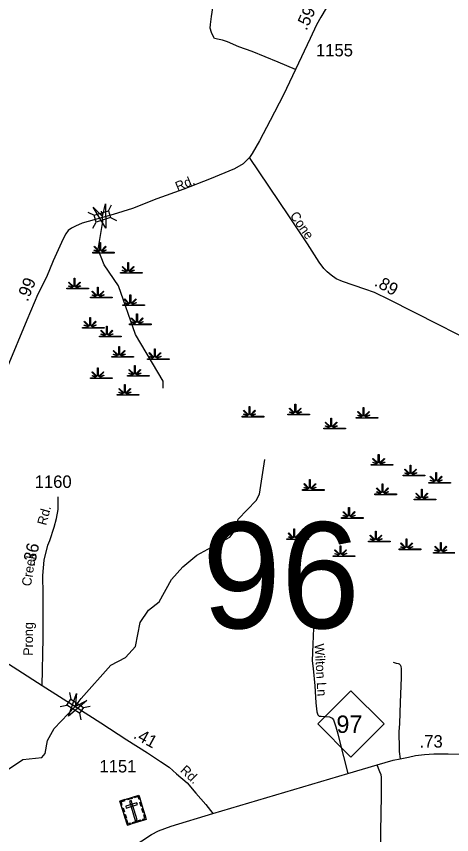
# Model space of a CAD drawing. Extents: x 2220236 to 2384410, y 720751 to 894131.
# Drawn here: x 2237659 to 2242034, y 768158 to 776386 of the extents above; entities that cross this region are included whole.
import ezdxf

# ---------------------------------------------------------------- set-up
doc = ezdxf.new("R2010")
doc.units = 0
doc.layers.add('Default', color=7, linetype='Continuous')

msp = doc.modelspace()

# ---------------------------------------------------------------- linework, layer by layer
at = {"layer": 'Default'}
for p, q in [((2238584.1, 774430.7), (2238616.1, 774491.8)), ((2238378.7, 774417.8), (2238439.8, 774385.8)), ((2238429, 774257.3), (2238460.9, 774318.4)), ((2238604.7, 774364.8), (2238665.9, 774332.9)), ((2238192.4, 769587.8), (2238206.4, 769520.2)), ((2238100, 769447.3), (2238167.5, 769461.2)), ((2238294.4, 769379.2), (2238308.4, 769311.6)), ((2238332.4, 769436.8), (2238400, 769450.7))]:
    msp.add_line(p, q, dxfattribs=at)
for points in [[(2241776.4, 777493.6), (2241673.9, 777375.5), (2241589.3, 777274), (2241504.6, 777187.1), (2241281.8, 776975.3), (2241132.5, 776825.9), (2240880.7, 776580.6), (2240771.5, 776469.1), (2240718.2, 776379.6), (2240674.9, 776301.5), (2240610.7, 776164.3), (2240465, 775853.7), (2240343.6, 775595.9), (2240208.3, 775339.9), (2240102.5, 775134.3), (2240029.6, 775007.6), (2240001.9, 774967.7)], [(2240465, 775853.7), (2240291.5, 775924.8), (2240027.9, 776032.4), (2239896.1, 776079.3), (2239781.6, 776131.4), (2239729.6, 776148.7), (2239696.6, 776153.9), (2239649.8, 776162.6), (2239632.2, 776194.6), (2239619.2, 776223.2), (2239606.2, 776267.5), (2239608.8, 776303.9), (2239619.2, 776384.6), (2239642.6, 776540.8)], [(2240001.9, 774967.7), (2239939.4, 774905.2), (2239852.7, 774853.1), (2239601.2, 774749), (2239341, 774648.3), (2239072.2, 774551.1), (2238827.6, 774453.9), (2238633.4, 774393.2), (2238526.1, 774363.3)], [(2242246.7, 773110.5), (2241904.3, 773284.7), (2241409.7, 773537.2), (2241257.4, 773609.8), (2241162, 773643.9), (2240937.5, 773721.9), (2240873.2, 773747.4), (2240822.2, 773784), (2240781.6, 773818.8), (2240749.7, 773852.2), (2240703.3, 773913.2), (2240585.8, 774099), (2240398.7, 774380.5), (2240001.9, 774967.7)], [(2239135.1, 772647.5), (2239135.1, 772716.4), (2238856.1, 773188), (2238685.1, 773676.9), (2238542.1, 773886.5), (2238482.1, 774041.9), (2238526.5, 774325), (2238523.5, 774374.2), (2238513.2, 774427.7)], [(2238526.1, 774363.3), (2238321.3, 774306.3), (2238251.9, 774275.1), (2238213.8, 774257.8), (2238180.9, 774231.8), (2238154.9, 774200.5), (2238129.3, 774150.9), (2238030.1, 773926.5), (2237960.8, 773765.2), (2237874.1, 773591.8), (2237763.2, 773331.6), (2237567.3, 772854.7), (2237456.4, 772568.5), (2237365, 772332.9), (2237300.8, 772237.8), (2237073.4, 771985.8), (2237015.3, 771910.8), (2236633.8, 771386.9)], [(2237550, 768796.5), (2237724.1, 768914.3), (2237916.1, 768933.3), (2237949.1, 768975.3), (2237973.1, 769106), (2238038.1, 769226), (2238250.3, 769448), (2238309.8, 769526.4), (2238608.1, 769860.4), (2238757, 769939.4), (2238856.1, 770048.9), (2238904, 770290.6), (2238987.1, 770413.6), (2239094.1, 770499.9), (2239217.2, 770723.7), (2239333.2, 770852.5), (2239474.1, 770967.7), (2239805, 771147.8), (2239863.1, 771222.1), (2239887.1, 771329.9), (2240069.2, 771516.4), (2240102.2, 771581.3), (2240157.1, 771931.1)], [(2237919.3, 769658.6), (2237929.6, 770133.6), (2237929.6, 770577.5), (2237924.4, 770764.8), (2237939.6, 770918.8), (2237976.4, 771068.4), (2237995.9, 771117), (2238038.8, 771250.5), (2238063, 771337.2), (2238080.4, 771427.4), (2238080.4, 771554)], [(2236600, 771354.4), (2236645.1, 771189.6), (2236690.2, 771043.9), (2236731.8, 770887.8), (2236773.3, 770759.5), (2236835.7, 770626), (2236889.3, 770518.4), (2236964.3, 770401), (2237057.2, 770291.8), (2237170.3, 770171.6), (2237307.2, 770051.9), (2237492.6, 769930.5), (2237674.6, 769816), (2237919.3, 769658.6)], [(2242067.7, 770989.6), (2241850.2, 770989.6), (2241850.2, 770996.7), (2241902.8, 770996.8), (2241904.8, 771000.4), (2241866.5, 771015.2), (2241869.4, 771020.4), (2241907.2, 771004.7), (2241908.8, 771007.6), (2241864.3, 771052.1), (2241869.5, 771057.2), (2241914.7, 771011.7), (2241921.1, 771014.1), (2241921.1, 771097.2), (2241928.3, 771097.2), (2241928.3, 771014.1), (2241934.6, 771011.7), (2241979.9, 771057.2), (2241985.1, 771052.1), (2241940.6, 771007.6), (2241942.6, 771004), (2241983.5, 771022.6), (2241986, 771017.5), (2241945, 770999.7), (2241946.6, 770996.8), (2242067.7, 770996.7)], [(2240673.3, 770319.1), (2240645.5, 770234.1), (2240638.6, 770074.6), (2240631.7, 769904.6), (2240642.1, 769828.3), (2240659.4, 769653.1), (2240669.8, 769484.9), (2240678.5, 769393), (2240688.9, 769361.8), (2240702.7, 769349.6), (2240723.5, 769347.9), (2240805, 769341), (2240834.4, 769330.6), (2240846.6, 769311.5), (2240869.1, 769240.4), (2240889.9, 769172.7), (2240903.8, 769115.5), (2240991.9, 768772.1)], [(2241447.4, 769892.6), (2241476.4, 769882.4), (2241495.3, 769879.5), (2241508.3, 769875.2), (2241517, 769866.5), (2241522.8, 769850.5), (2241527.2, 769824.4), (2241525.7, 769738.7), (2241517, 769487.6), (2241511.2, 769275.7), (2241504, 769190.1), (2241502.5, 769140.7), (2241506.9, 769072.5), (2241508.3, 768992.7), (2241515.4, 768919.7)], [(2237919.3, 769658.6), (2238265.3, 769437.4)], [(2238265.3, 769437.4), (2238508.5, 769282), (2238768, 769110.3), (2238976.4, 768982), (2239106.4, 768893.5), (2239193.9, 768837.8), (2239268.5, 768770.5), (2239375.1, 768678.5), (2239464, 768574.1), (2239562.8, 768461.1), (2239633.6, 768371.7)], [(2239633.6, 768371.7), (2240991.9, 768772.1), (2241286.5, 768858.8), (2241447.4, 768905.6), (2241515.4, 768919.7), (2241601.2, 768937.5), (2241672.3, 768952.1), (2241760.7, 768963.7), (2241855, 768970.9), (2241998.6, 768970.9), (2242133.5, 768966.6), (2242433.7, 768932.1), (2242683.3, 768901.3), (2242816.7, 768892.5), (2243404.2, 768908.5)], [(2241319.8, 767975.2), (2241321.2, 768158.1), (2241321.2, 768190), (2241328.5, 768547.1), (2241329.9, 768689.3), (2241328.5, 768735.8), (2241324.1, 768757.6), (2241312.5, 768788), (2241299.5, 768824.3), (2241286.5, 768858.8)], [(2238141, 767577.2), (2238399.3, 767761), (2238796.2, 768019.4), (2238919.2, 768095.7), (2239018, 768159.9), (2239087.4, 768194.6), (2239214.8, 768242.3), (2239633.6, 768371.7)]]:
    msp.add_lwpolyline(points, dxfattribs=at)
for points in [[(2238553.6, 774500.7), (2238556.5, 774256.8), (2238432, 774466.5), (2238523.5, 774374.2)], [(2238439.8, 774385.8), (2238584, 774431), (2238605.1, 774363.6), (2238460.9, 774318.4)], [(2238425.9, 774013.6), (2238478.5, 774013.6), (2238480.5, 774017.2), (2238442.3, 774032.1), (2238445.2, 774037.3), (2238482.9, 774021.5), (2238484.5, 774024.4), (2238440.1, 774068.9), (2238445.2, 774074.1), (2238490.5, 774028.6), (2238496.8, 774031), (2238496.8, 774114.1), (2238504.1, 774114.1), (2238504, 774031), (2238510.4, 774028.6), (2238555.7, 774074.1), (2238560.8, 774068.9), (2238516.4, 774024.4), (2238518.4, 774020.8), (2238559.3, 774039.4), (2238561.7, 774034.4), (2238520.7, 774016.6), (2238522.4, 774013.6), (2238643.4, 774013.6), (2238643.4, 774006.4), (2238425.9, 774006.4)], [(2238707, 773810.9), (2238759.7, 773811), (2238761.7, 773814.6), (2238723.4, 773829.5), (2238726.3, 773834.6), (2238764, 773818.9), (2238765.6, 773821.8), (2238721.2, 773866.3), (2238726.3, 773871.4), (2238771.6, 773826), (2238778, 773828.4), (2238778, 773911.4), (2238785.2, 773911.4), (2238785.2, 773828.4), (2238791.5, 773826), (2238836.8, 773871.4), (2238842, 773866.3), (2238797.5, 773821.8), (2238799.5, 773818.2), (2238840.4, 773836.8), (2238842.9, 773831.7), (2238801.9, 773813.9), (2238803.5, 773811), (2238924.5, 773810.9), (2238924.5, 773803.8), (2238707, 773803.8)], [(2238167.2, 773653.3), (2238219.9, 773653.4), (2238221.9, 773657), (2238183.6, 773671.9), (2238186.5, 773677), (2238224.3, 773661.3), (2238225.9, 773664.2), (2238181.4, 773708.7), (2238186.6, 773713.9), (2238231.8, 773668.4), (2238238.2, 773670.8), (2238238.2, 773753.8), (2238245.4, 773753.8), (2238245.4, 773670.8), (2238251.7, 773668.4), (2238297, 773713.9), (2238302.2, 773708.7), (2238257.7, 773664.2), (2238259.7, 773660.6), (2238300.6, 773679.2), (2238303.1, 773674.1), (2238262.1, 773656.3), (2238263.7, 773653.4), (2238384.8, 773653.3), (2238384.8, 773646.2), (2238167.2, 773646.2)], [(2238403.4, 773563.3), (2238456, 773563.4), (2238458, 773567), (2238419.8, 773581.8), (2238422.7, 773587), (2238460.4, 773571.2), (2238462, 773574.1), (2238417.6, 773618.7), (2238422.7, 773623.8), (2238468, 773578.3), (2238474.3, 773580.7), (2238474.3, 773663.8), (2238481.6, 773663.8), (2238481.6, 773580.7), (2238487.9, 773578.3), (2238533.2, 773623.8), (2238538.3, 773618.7), (2238493.9, 773574.1), (2238495.9, 773570.5), (2238536.8, 773589.1), (2238539.2, 773584.1), (2238498.3, 773566.3), (2238499.9, 773563.4), (2238620.9, 773563.3), (2238620.9, 773556.2), (2238403.4, 773556.2)], [(2238729.5, 773484.5), (2238782.2, 773484.6), (2238784.2, 773488.2), (2238745.9, 773503), (2238748.8, 773508.2), (2238786.5, 773492.4), (2238788.1, 773495.3), (2238743.7, 773539.9), (2238748.8, 773545), (2238794.1, 773499.5), (2238800.5, 773501.9), (2238800.5, 773585), (2238807.7, 773585), (2238807.7, 773501.9), (2238814, 773499.5), (2238859.3, 773545), (2238864.4, 773539.9), (2238820, 773495.3), (2238822, 773491.7), (2238862.9, 773510.3), (2238865.4, 773505.3), (2238824.4, 773487.5), (2238826, 773484.6), (2238947, 773484.5), (2238947, 773477.4), (2238729.5, 773477.4)], [(2238324.7, 773259.3), (2238377.3, 773259.4), (2238379.3, 773263), (2238341.1, 773277.9), (2238344, 773283.1), (2238381.7, 773267.3), (2238383.3, 773270.2), (2238338.9, 773314.7), (2238344, 773319.9), (2238389.3, 773274.4), (2238395.6, 773276.8), (2238395.6, 773359.8), (2238402.9, 773359.8), (2238402.8, 773276.8), (2238409.2, 773274.4), (2238454.5, 773319.9), (2238459.6, 773314.7), (2238415.2, 773270.2), (2238417.2, 773266.6), (2238458.1, 773285.2), (2238460.5, 773280.2), (2238419.5, 773262.3), (2238421.2, 773259.4), (2238542.2, 773259.3), (2238542.2, 773252.2), (2238324.7, 773252.2)], [(2238797, 773293.1), (2238849.6, 773293.2), (2238851.6, 773296.8), (2238813.4, 773311.6), (2238816.3, 773316.8), (2238854, 773301.1), (2238855.6, 773304), (2238811.2, 773348.5), (2238816.3, 773353.6), (2238861.6, 773308.1), (2238867.9, 773310.5), (2238867.9, 773393.6), (2238875.2, 773393.6), (2238875.1, 773310.5), (2238881.5, 773308.1), (2238926.8, 773353.6), (2238931.9, 773348.5), (2238887.5, 773304), (2238889.5, 773300.4), (2238930.4, 773319), (2238932.8, 773313.9), (2238891.9, 773296.1), (2238893.5, 773293.2), (2239014.5, 773293.1), (2239014.5, 773286), (2238797, 773286)], [(2238493.4, 773169.3), (2238546, 773169.4), (2238548, 773173), (2238509.8, 773187.8), (2238512.7, 773193), (2238550.4, 773177.3), (2238552, 773180.1), (2238507.6, 773224.7), (2238512.7, 773229.8), (2238558, 773184.3), (2238564.3, 773186.7), (2238564.3, 773269.8), (2238571.5, 773269.8), (2238571.5, 773186.7), (2238577.9, 773184.3), (2238623.2, 773229.8), (2238628.3, 773224.7), (2238583.9, 773180.1), (2238585.9, 773176.5), (2238626.8, 773195.1), (2238629.2, 773190.1), (2238588.2, 773172.3), (2238589.8, 773169.4), (2238710.9, 773169.3), (2238710.9, 773162.2), (2238493.4, 773162.2)], [(2238617.1, 772966.7), (2238669.7, 772966.7), (2238671.7, 772970.3), (2238633.5, 772985.2), (2238636.4, 772990.4), (2238674.1, 772974.6), (2238675.7, 772977.5), (2238631.3, 773022.1), (2238636.4, 773027.2), (2238681.7, 772981.7), (2238688, 772984.1), (2238688, 773067.2), (2238695.2, 773067.2), (2238695.2, 772984.1), (2238701.6, 772981.7), (2238746.9, 773027.2), (2238752, 773022.1), (2238707.6, 772977.5), (2238709.6, 772973.9), (2238750.5, 772992.5), (2238752.9, 772987.5), (2238711.9, 772969.7), (2238713.5, 772966.7), (2238834.6, 772966.7), (2238834.6, 772959.6), (2238617.1, 772959.6)], [(2238976.9, 772944.2), (2239029.6, 772944.2), (2239031.6, 772947.8), (2238993.3, 772962.7), (2238996.2, 772967.9), (2239033.9, 772952.1), (2239035.5, 772955), (2238991.1, 772999.5), (2238996.2, 773004.7), (2239041.5, 772959.2), (2239047.9, 772961.6), (2239047.9, 773044.7), (2239055.1, 773044.7), (2239055.1, 772961.6), (2239061.4, 772959.2), (2239106.7, 773004.7), (2239111.8, 772999.5), (2239067.4, 772955), (2239069.4, 772951.4), (2239110.3, 772970), (2239112.8, 772965), (2239071.8, 772947.1), (2239073.4, 772944.2), (2239194.4, 772944.2), (2239194.4, 772937), (2238976.9, 772937)], [(2238403.4, 772752.8), (2238456, 772752.9), (2238458, 772756.5), (2238419.8, 772771.3), (2238422.7, 772776.5), (2238460.4, 772760.8), (2238462, 772763.6), (2238417.6, 772808.2), (2238422.7, 772813.3), (2238468, 772767.8), (2238474.3, 772770.2), (2238474.3, 772853.3), (2238481.6, 772853.3), (2238481.6, 772770.2), (2238487.9, 772767.8), (2238533.2, 772813.3), (2238538.3, 772808.2), (2238493.9, 772763.6), (2238495.9, 772760), (2238536.8, 772778.6), (2238539.2, 772773.6), (2238498.3, 772755.8), (2238499.9, 772752.9), (2238620.9, 772752.8), (2238620.9, 772745.7), (2238403.4, 772745.7)], [(2238774.5, 772775.3), (2238827.1, 772775.4), (2238829.1, 772779), (2238790.9, 772793.8), (2238793.8, 772799), (2238831.5, 772783.3), (2238833.1, 772786.1), (2238788.7, 772830.7), (2238793.8, 772835.8), (2238839.1, 772790.3), (2238845.4, 772792.7), (2238845.4, 772875.8), (2238852.7, 772875.8), (2238852.7, 772792.7), (2238859, 772790.3), (2238904.3, 772835.8), (2238909.4, 772830.7), (2238865, 772786.1), (2238867, 772782.5), (2238907.9, 772801.1), (2238910.3, 772796.1), (2238869.4, 772778.3), (2238871, 772775.4), (2238992, 772775.3), (2238992, 772768.2), (2238774.5, 772768.2)], [(2238673.3, 772583.9), (2238725.9, 772584), (2238727.9, 772587.6), (2238689.7, 772602.5), (2238692.6, 772607.6), (2238730.3, 772591.9), (2238731.9, 772594.8), (2238687.5, 772639.3), (2238692.6, 772644.4), (2238737.9, 772599), (2238744.2, 772601.4), (2238744.2, 772684.4), (2238751.5, 772684.4), (2238751.4, 772601.4), (2238757.8, 772599), (2238803.1, 772644.4), (2238808.2, 772639.3), (2238763.8, 772594.8), (2238765.8, 772591.2), (2238806.7, 772609.8), (2238809.1, 772604.7), (2238768.1, 772586.9), (2238769.8, 772584), (2238890.8, 772583.9), (2238890.8, 772576.8), (2238673.3, 772576.8)], [(2239927.2, 772364.4), (2239979.8, 772364.5), (2239981.8, 772368.1), (2239943.6, 772382.9), (2239946.5, 772388.1), (2239984.2, 772372.4), (2239985.8, 772375.3), (2239941.4, 772419.8), (2239946.5, 772424.9), (2239991.8, 772379.4), (2239998.1, 772381.8), (2239998.1, 772464.9), (2240005.4, 772464.9), (2240005.3, 772381.8), (2240011.7, 772379.4), (2240057, 772424.9), (2240062.1, 772419.8), (2240017.7, 772375.3), (2240019.7, 772371.7), (2240060.6, 772390.3), (2240063, 772385.2), (2240022, 772367.4), (2240023.6, 772364.5), (2240144.7, 772364.4), (2240144.7, 772357.3), (2239927.2, 772357.3)], [(2240388.2, 772386.9), (2240440.9, 772387), (2240442.9, 772390.6), (2240404.6, 772405.5), (2240407.5, 772410.6), (2240445.3, 772394.9), (2240446.9, 772397.8), (2240402.4, 772442.3), (2240407.5, 772447.5), (2240452.8, 772402), (2240459.2, 772404.4), (2240459.2, 772487.4), (2240466.4, 772487.4), (2240466.4, 772404.4), (2240472.7, 772402), (2240518, 772447.5), (2240523.2, 772442.3), (2240478.7, 772397.8), (2240480.7, 772394.2), (2240521.6, 772412.8), (2240524.1, 772407.7), (2240483.1, 772389.9), (2240484.7, 772387), (2240605.7, 772386.9), (2240605.7, 772379.8), (2240388.2, 772379.8)], [(2241074.2, 772353.2), (2241126.8, 772353.2), (2241128.8, 772356.8), (2241090.6, 772371.7), (2241093.5, 772376.9), (2241131.2, 772361.1), (2241132.8, 772364), (2241088.4, 772408.6), (2241093.5, 772413.7), (2241138.8, 772368.2), (2241145.1, 772370.6), (2241145.1, 772453.7), (2241152.4, 772453.7), (2241152.4, 772370.6), (2241158.7, 772368.2), (2241204, 772413.7), (2241209.1, 772408.6), (2241164.7, 772364), (2241166.7, 772360.4), (2241207.6, 772379), (2241210, 772374), (2241169.1, 772356.2), (2241170.7, 772353.2), (2241291.7, 772353.2), (2241291.7, 772346.1), (2241074.2, 772346.1)], [(2240748.1, 772246.2), (2240800.7, 772246.3), (2240802.7, 772249.9), (2240764.5, 772264.7), (2240767.4, 772269.9), (2240805.1, 772254.2), (2240806.7, 772257.1), (2240762.3, 772301.6), (2240767.4, 772306.7), (2240812.7, 772261.3), (2240819, 772263.6), (2240819, 772346.7), (2240826.3, 772346.7), (2240826.2, 772263.6), (2240832.6, 772261.3), (2240877.9, 772306.7), (2240883, 772301.6), (2240838.6, 772257.1), (2240840.6, 772253.5), (2240881.5, 772272.1), (2240883.9, 772267), (2240842.9, 772249.2), (2240844.6, 772246.3), (2240965.6, 772246.2), (2240965.6, 772239.1), (2240748.1, 772239.1)], [(2241226, 771880.4), (2241278.7, 771880.5), (2241280.7, 771884.1), (2241242.4, 771898.9), (2241245.3, 771904.1), (2241283, 771888.3), (2241284.6, 771891.2), (2241240.2, 771935.8), (2241245.3, 771940.9), (2241290.6, 771895.4), (2241297, 771897.8), (2241297, 771980.9), (2241304.2, 771980.9), (2241304.2, 771897.8), (2241310.5, 771895.4), (2241355.8, 771940.9), (2241361, 771935.8), (2241316.5, 771891.2), (2241318.5, 771887.6), (2241359.4, 771906.2), (2241361.9, 771901.2), (2241320.9, 771883.4), (2241322.5, 771880.5), (2241443.5, 771880.4), (2241443.5, 771873.3), (2241226, 771873.3)], [(2241546.5, 771773.4), (2241599.2, 771773.5), (2241601.2, 771777.1), (2241562.9, 771792), (2241565.8, 771797.1), (2241603.5, 771781.4), (2241605.1, 771784.3), (2241560.7, 771828.8), (2241565.8, 771834), (2241611.1, 771788.5), (2241617.5, 771790.9), (2241617.5, 771873.9), (2241624.7, 771873.9), (2241624.7, 771790.9), (2241631, 771788.5), (2241676.3, 771834), (2241681.4, 771828.8), (2241637, 771784.3), (2241639, 771780.7), (2241679.9, 771799.3), (2241682.4, 771794.2), (2241641.4, 771776.4), (2241643, 771773.5), (2241764, 771773.4), (2241764, 771766.3), (2241546.5, 771766.3)], [(2241803.5, 771700.4), (2241856.2, 771700.5), (2241858.2, 771704.1), (2241819.9, 771719), (2241822.8, 771724.1), (2241860.6, 771708.4), (2241862.2, 771711.3), (2241817.7, 771755.8), (2241822.9, 771761), (2241868.1, 771715.5), (2241874.5, 771717.9), (2241874.5, 771800.9), (2241881.7, 771800.9), (2241881.7, 771717.9), (2241888, 771715.5), (2241933.3, 771761), (2241938.5, 771755.8), (2241894, 771711.3), (2241896, 771707.7), (2241936.9, 771726.3), (2241939.4, 771721.3), (2241898.4, 771703.4), (2241900, 771700.5), (2242021.1, 771700.4), (2242021.1, 771693.3), (2241803.5, 771693.3)], [(2240534.4, 771627.1), (2240587.1, 771627.2), (2240589.1, 771630.8), (2240550.8, 771645.6), (2240553.7, 771650.8), (2240591.4, 771635.1), (2240593, 771637.9), (2240548.6, 771682.5), (2240553.7, 771687.6), (2240599, 771642.1), (2240605.4, 771644.5), (2240605.4, 771727.6), (2240612.6, 771727.6), (2240612.6, 771644.5), (2240618.9, 771642.1), (2240664.2, 771687.6), (2240669.4, 771682.5), (2240624.9, 771637.9), (2240626.9, 771634.3), (2240667.8, 771652.9), (2240670.3, 771647.9), (2240629.3, 771630.1), (2240630.9, 771627.2), (2240751.9, 771627.1), (2240751.9, 771620), (2240534.4, 771620)], [(2241263.1, 771583.4), (2241315.8, 771583.5), (2241317.8, 771587.1), (2241279.5, 771601.9), (2241282.4, 771607.1), (2241320.1, 771591.4), (2241321.7, 771594.2), (2241277.3, 771638.8), (2241282.4, 771643.9), (2241327.7, 771598.4), (2241334.1, 771600.8), (2241334.1, 771683.9), (2241341.3, 771683.9), (2241341.3, 771600.8), (2241347.6, 771598.4), (2241392.9, 771643.9), (2241398.1, 771638.8), (2241353.6, 771594.2), (2241355.6, 771590.6), (2241396.5, 771609.2), (2241399, 771604.2), (2241358, 771586.4), (2241359.6, 771583.5), (2241480.6, 771583.4), (2241480.6, 771576.3), (2241263.1, 771576.3)], [(2241659, 771531.4), (2241711.6, 771531.5), (2241713.6, 771535.1), (2241675.4, 771549.9), (2241678.3, 771555.1), (2241716, 771539.4), (2241717.6, 771542.3), (2241673.2, 771586.8), (2241678.3, 771591.9), (2241723.6, 771546.4), (2241729.9, 771548.8), (2241729.9, 771631.9), (2241737.2, 771631.9), (2241737.1, 771548.8), (2241743.5, 771546.4), (2241788.8, 771591.9), (2241793.9, 771586.8), (2241749.5, 771542.3), (2241751.5, 771538.7), (2241792.4, 771557.3), (2241794.8, 771552.2), (2241753.8, 771534.4), (2241755.5, 771531.5), (2241876.5, 771531.4), (2241876.5, 771524.3), (2241659, 771524.3)], [(2240928, 771345.7), (2240980.7, 771345.7), (2240982.7, 771349.4), (2240944.4, 771364.2), (2240947.3, 771369.4), (2240985, 771353.6), (2240986.6, 771356.5), (2240942.2, 771401.1), (2240947.3, 771406.2), (2240992.6, 771360.7), (2240998.9, 771363.1), (2240998.9, 771446.2), (2241006.2, 771446.2), (2241006.2, 771363.1), (2241012.5, 771360.7), (2241057.8, 771406.2), (2241062.9, 771401.1), (2241018.5, 771356.5), (2241020.5, 771352.9), (2241061.4, 771371.5), (2241063.9, 771366.5), (2241022.9, 771348.7), (2241024.5, 771345.7), (2241145.5, 771345.7), (2241145.5, 771338.6), (2240928, 771338.6)], [(2240377, 771131.8), (2240429.6, 771131.9), (2240431.6, 771135.5), (2240393.4, 771150.3), (2240396.3, 771155.5), (2240434, 771139.8), (2240435.6, 771142.6), (2240391.2, 771187.2), (2240396.3, 771192.3), (2240441.6, 771146.8), (2240447.9, 771149.2), (2240447.9, 771232.3), (2240455.2, 771232.3), (2240455.1, 771149.2), (2240461.5, 771146.8), (2240506.8, 771192.3), (2240511.9, 771187.2), (2240467.5, 771142.6), (2240469.5, 771139), (2240510.4, 771157.6), (2240512.8, 771152.6), (2240471.8, 771134.8), (2240473.5, 771131.9), (2240594.5, 771131.8), (2240594.5, 771124.7), (2240377, 771124.7)], [(2241197.9, 771109.3), (2241250.5, 771109.4), (2241252.5, 771113), (2241214.3, 771127.8), (2241217.2, 771133), (2241254.9, 771117.2), (2241256.5, 771120.1), (2241212.1, 771164.7), (2241217.2, 771169.8), (2241262.5, 771124.3), (2241268.8, 771126.7), (2241268.8, 771209.8), (2241276.1, 771209.8), (2241276.1, 771126.7), (2241282.4, 771124.3), (2241327.7, 771169.8), (2241332.8, 771164.7), (2241288.4, 771120.1), (2241290.4, 771116.5), (2241331.3, 771135.1), (2241333.7, 771130.1), (2241292.8, 771112.3), (2241294.4, 771109.4), (2241415.4, 771109.3), (2241415.4, 771102.2), (2241197.9, 771102.2)], [(2241507.2, 771030.5), (2241559.8, 771030.6), (2241561.8, 771034.2), (2241523.6, 771049), (2241526.5, 771054.2), (2241564.2, 771038.4), (2241565.8, 771041.3), (2241521.3, 771085.9), (2241526.5, 771091), (2241571.8, 771045.5), (2241578.1, 771047.9), (2241578.1, 771131), (2241585.3, 771131), (2241585.3, 771047.9), (2241591.6, 771045.5), (2241637, 771091), (2241642.1, 771085.9), (2241597.7, 771041.3), (2241599.7, 771037.7), (2241640.6, 771056.3), (2241643, 771051.3), (2241602, 771033.5), (2241603.6, 771030.6), (2241724.7, 771030.5), (2241724.7, 771023.4), (2241507.2, 771023.4)], [(2240843.7, 770962.9), (2240896.3, 770963), (2240898.3, 770966.6), (2240860.1, 770981.5), (2240863, 770986.6), (2240900.7, 770970.9), (2240902.3, 770973.8), (2240857.9, 771018.3), (2240863, 771023.5), (2240908.3, 770978), (2240914.6, 770980.4), (2240914.6, 771063.4), (2240921.9, 771063.4), (2240921.8, 770980.4), (2240928.2, 770978), (2240973.5, 771023.5), (2240978.6, 771018.3), (2240934.2, 770973.8), (2240936.2, 770970.2), (2240977.1, 770988.8), (2240979.5, 770983.7), (2240938.5, 770965.9), (2240940.2, 770963), (2241061.2, 770962.9), (2241061.2, 770955.8), (2240843.7, 770955.8)], [(2238366.7, 769505.8), (2238181.2, 769347.6), (2238262.8, 769577.4), (2238250.3, 769448)], [(2240689.1, 769270.6), (2241022.1, 769603.6), (2241355.1, 769270.6), (2241022.1, 768937.6)], [(2238206.4, 769520.2), (2238332.6, 769437.1), (2238293.8, 769378.1), (2238167.5, 769461.2)], [(2238699.5, 768495.7), (2238889.8, 768554.4), (2238964.9, 768311.1), (2238774.7, 768252.4)], [(2238902.6, 768513), (2238891.8, 768509.7), (2238882.3, 768540.4), (2238843.5, 768528.4), (2238840.2, 768539.1), (2238889.8, 768554.4)], [(2238712.3, 768454.3), (2238723.2, 768457.6), (2238713.7, 768488.4), (2238752.4, 768500.3), (2238749.1, 768511), (2238699.5, 768495.7)], [(2238758.6, 768442.7), (2238764.1, 768424.8), (2238876.6, 768459.6), (2238871.1, 768477.4)], [(2238770.3, 768517.5), (2238819.8, 768532.8), (2238823.2, 768521.9), (2238773.7, 768506.6)], [(2238812.3, 768499.8), (2238794.5, 768494.3), (2238854.4, 768300.6), (2238872.2, 768306.1)], [(2238913.3, 768439.8), (2238900.5, 768481.2), (2238911.4, 768484.6), (2238924.2, 768443.2)], [(2238734.2, 768383.4), (2238721.4, 768424.8), (2238732.3, 768428.2), (2238745.1, 768386.8)], [(2238932.7, 768376.8), (2238919.9, 768418.2), (2238930.8, 768421.6), (2238943.6, 768380.2)], [(2238754, 768319.2), (2238741.2, 768360.6), (2238752.1, 768363.9), (2238764.9, 768322.6)], [(2238933.3, 768301.4), (2238929.9, 768312.3), (2238950.9, 768318.8), (2238939, 768357.4), (2238949.6, 768360.7), (2238964.9, 768311.1)], [(2238806.3, 768262.2), (2238802.9, 768273.2), (2238781.9, 768266.7), (2238769.9, 768305.3), (2238759.3, 768302), (2238774.6, 768252.4)], [(2238826.2, 768280.3), (2238907.3, 768305.3), (2238910.6, 768294.5), (2238829.6, 768269.4)]]:
    msp.add_lwpolyline(points, close=True, dxfattribs=at)

# ---------------------------------------------------------------- texts
for s, height, rotation, p in [('.59', 125, 65.79419, (2240575.5, 776237.5)), ('Rd.', 95, 22.61958, (2239280.4, 774626.4)), ('Cone', 95, 305.02319, (2240404.3, 774382.8)), ('.99', 125, 67.90979, (2237771.9, 773511.4)), ('.89', 125, 331.37621, (2241248.4, 773682.8)), ('Rd.', 95, 74.92886, (2237957.7, 771262)), ('.36', 125, 76.85152, (2237838.7, 770847.5)), ('Creek', 95, 80.73361, (2237804.7, 770650.4)), ('Prong', 95, 89.36403, (2237823.6, 769955.4)), ('Wilton Ln', 95, 273.21613, (2240656.5, 770076.3)), ('.41', 125, 331.4621, (2238826.7, 769133.4)), ('Rd.', 95, 316.05354, (2239299.6, 768797.4))]:
    msp.add_text(s, height=height, rotation=rotation, dxfattribs=at).set_placement(p)
for s, height, p in [('1155', 125, (2240670.2, 775984.1)), ('1160', 125, (2237842.6, 771644.6)), ('96', 1066.27, (2239525.7, 770233.4)), ('97', 175, (2240876.2, 769180.9)), ('.73', 125, (2241712.2, 769033.4)), ('1151', 125, (2238493.6, 768783.1))]:
    msp.add_text(s, height=height, dxfattribs=at).set_placement(p)

doc.saveas('drawing.dxf')
